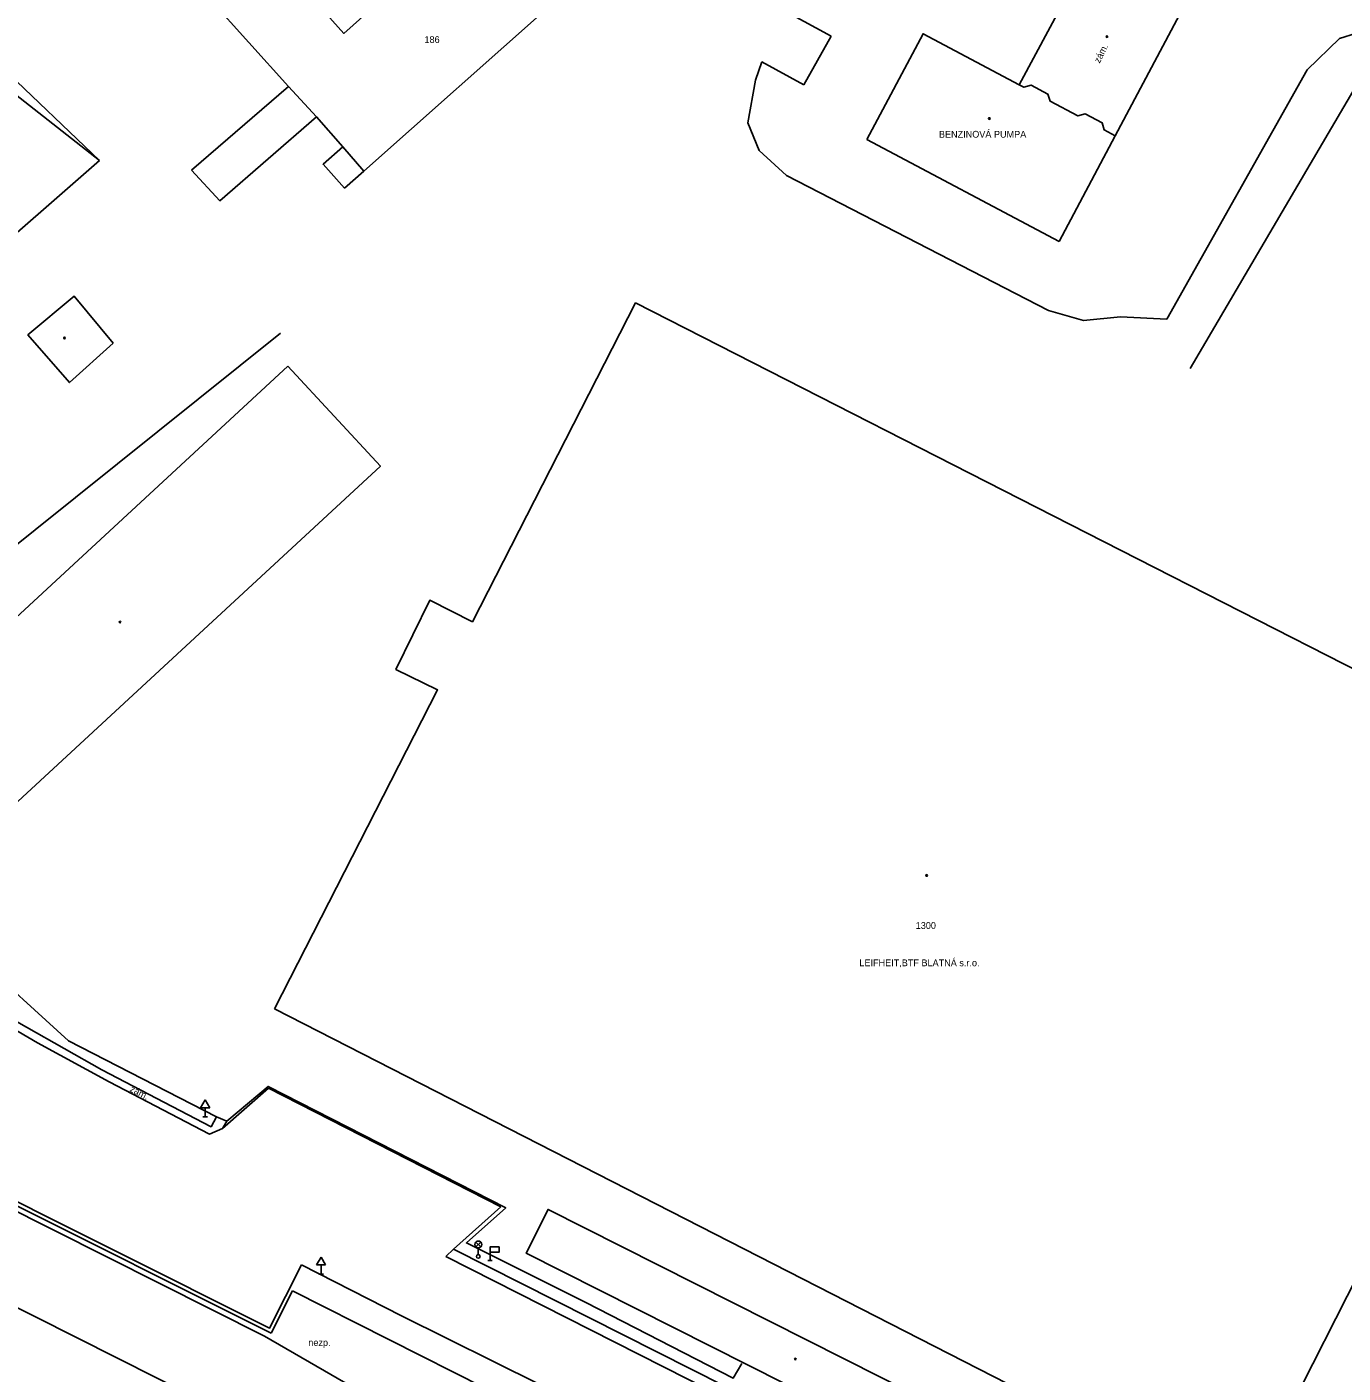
# Model space of a CAD drawing. Extents: x -794191 to -788944, y -1117087 to -1105044.
# Drawn here: x -792889.1 to -792743.8, y -1110562.8 to -1110414.2 of the extents above; entities that cross this region are included whole.
import ezdxf

# ---------------------------------------------------------------- set-up
doc = ezdxf.new("R2010")
doc.units = 0
for name, color, linetype in [('Doplněk polohopisu', 7, 'Continuous'), ('Doplňkové značky', 7, 'Continuous'), ('Hranice - ploty_ zdi', 7, 'Continuous'), ('Komunikace', 7, 'Continuous'), ('Pomocné popisy', 7, 'Continuous'), ('Popisy budov', 7, 'Continuous'), ('Povr_ zn_ inž_ sítí - el_', 7, 'Continuous'), ('Stavební objekty', 7, 'Continuous'), ('Značky druhů budov', 7, 'Continuous'), ('Čísla popisná', 7, 'Continuous')]:
    doc.layers.add(name, color=color, linetype=linetype)

msp = doc.modelspace()

# ---------------------------------------------------------------- linework, layer by layer
at = {"layer": 'Doplněk polohopisu'}
for p, q in [((-792867.49, -1110535.78), (-792866.99, -1110534.95)), ((-792841.96, -1110549.08), (-792778.7, -1110581))]:
    msp.add_line(p, q, dxfattribs=at)
for points in [[(-792896.06, -1110519.73), (-792893.29, -1110522.23), (-792880.79, -1110529.3), (-792868.74, -1110535.58), (-792868.14, -1110534.46)], [(-792858.77, -1110550.83), (-792862.3, -1110557.81), (-792897.19, -1110540.31), (-792894.61, -1110535.58), (-792894.88, -1110535.42)]]:
    msp.add_lwpolyline(points, dxfattribs=at)
at = {"layer": 'Doplňkové značky'}
for p, q in [((-792869.39, -1110532.614), (-792869.89, -1110533.48)), ((-792869.39, -1110532.614), (-792868.89, -1110533.48)), ((-792869.89, -1110533.48), (-792868.89, -1110533.48)), ((-792869.39, -1110534.48), (-792869.39, -1110533.48)), ((-792869.64, -1110534.48), (-792869.14, -1110534.48)), ((-792856.59, -1110549.964), (-792857.09, -1110550.83)), ((-792856.59, -1110549.964), (-792856.09, -1110550.83)), ((-792838.19, -1110550.33), (-792837.69, -1110550.33)), ((-792837.94, -1110549.43), (-792837.94, -1110550.33)), ((-792857.09, -1110550.83), (-792856.09, -1110550.83)), ((-792856.84, -1110551.83), (-792856.34, -1110551.83)), ((-792856.59, -1110551.83), (-792856.59, -1110550.83))]:
    msp.add_line(p, q, dxfattribs=at)
msp.add_lwpolyline([(-792837.94, -1110549.43), (-792836.94, -1110549.43), (-792836.94, -1110548.83), (-792837.94, -1110548.83)], close=True, dxfattribs=at)
at = {"layer": 'Hranice - ploty_ zdi'}
for p, q in [((-792881.05, -1110428.9), (-792928.14, -1110391.99)), ((-792740.98, -1110418.33), (-792760.65, -1110451.85)), ((-792868.14, -1110534.46), (-792866.99, -1110534.95)), ((-792862.12, -1110558.35), (-792897.65, -1110540.57)), ((-792859.73, -1110553.7), (-792862.12, -1110558.35)), ((-792838.47, -1110564.43), (-792859.73, -1110553.7))]:
    msp.add_line(p, q, dxfattribs=at)
for points in [[(-792890.82, -1110397.01), (-792902.66, -1110408.26), (-792881.05, -1110428.9)], [(-792881.05, -1110428.9), (-792908.97, -1110453.31)], [(-792915.29, -1110491.39), (-792861.09, -1110447.98)], [(-792894.91, -1110516.6), (-792884.49, -1110526.09), (-792868.14, -1110534.46)], [(-792866.99, -1110534.95), (-792862.42, -1110531.12), (-792836.21, -1110544.53), (-792840.55, -1110548.39), (-792827.36, -1110554.99)], [(-792827.36, -1110554.99), (-792811.11, -1110563.34), (-792810.15, -1110561.71)]]:
    msp.add_lwpolyline(points, dxfattribs=at)
at = {"layer": 'Komunikace'}
for p, q in [((-792800.29, -1110415.19), (-792804.97, -1110412.63)), ((-792803.3, -1110420.55), (-792800.29, -1110415.19)), ((-792742.29, -1110414.86), (-792744.17, -1110415.42)), ((-792744.17, -1110415.42), (-792747.74, -1110418.9)), ((-792808.63, -1110420.03), (-792807.92, -1110418.02)), ((-792807.92, -1110418.02), (-792803.3, -1110420.55)), ((-792747.74, -1110418.9), (-792763.23, -1110446.43)), ((-792809.49, -1110424.75), (-792808.63, -1110420.03)), ((-792808.24, -1110427.79), (-792809.49, -1110424.75)), ((-792805.22, -1110430.54), (-792808.24, -1110427.79)), ((-792776.3, -1110445.47), (-792805.22, -1110430.54)), ((-792772.42, -1110446.55), (-792776.3, -1110445.47)), ((-792768.36, -1110446.17), (-792772.42, -1110446.55)), ((-792763.23, -1110446.43), (-792768.36, -1110446.17)), ((-792862.4, -1110531.33), (-792836.76, -1110544.43)), ((-792836.76, -1110544.43), (-792841.96, -1110549.08)), ((-792842.84, -1110549.9), (-792841.96, -1110549.08)), ((-792779.25, -1110582.06), (-792842.84, -1110549.9)), ((-792847.7, -1110556.43), (-792858.77, -1110550.83)), ((-792832.44, -1110564.01), (-792847.7, -1110556.43))]:
    msp.add_line(p, q, dxfattribs=at)
for points in [[(-792923.11, -1110516.82), (-792923.29, -1110518.32), (-792922.66, -1110519.83), (-792897.75, -1110541.15), (-792862.84, -1110558.69), (-792848.18, -1110567.16)], [(-792867.49, -1110535.78), (-792868.92, -1110536.39), (-792880, -1110530.63), (-792887.91, -1110526.29), (-792893.89, -1110522.82), (-792895.07, -1110521.69), (-792895.82, -1110520.55), (-792896.06, -1110519.73)], [(-792867.49, -1110535.78), (-792862.4, -1110531.33)]]:
    msp.add_lwpolyline(points, dxfattribs=at)
at = {"layer": 'Povr_ zn_ inž_ sítí - el_'}
for p, q in [((-792839.504, -1110548.828), (-792838.976, -1110548.3)), ((-792838.968, -1110548.825), (-792839.496, -1110548.296)), ((-792839.24, -1110548.94), (-792839.24, -1110549.69))]:
    msp.add_line(p, q, dxfattribs=at)
for centre, radius in [((-792839.24, -1110548.565), 0.375), ((-792839.24, -1110549.89), 0.2)]:
    msp.add_circle(centre, radius, dxfattribs=at)
at = {"layer": 'Stavební objekty'}
msp.add_line((-792796.33, -1110426.57), (-792775.11, -1110437.84), dxfattribs=at)
for points in [[(-792860.2, -1110420.73), (-792868.96, -1110410.99), (-792862.55, -1110405.4), (-792854.09, -1110414.87), (-792842.72, -1110404.7), (-792845.08, -1110402.06), (-792835.61, -1110393.59)], [(-792835.61, -1110393.59), (-792824.61, -1110405.88), (-792828.43, -1110409.26), (-792827.36, -1110410.46), (-792830.09, -1110412.89), (-792831.17, -1110411.67), (-792851.88, -1110430.07), (-792854.01, -1110431.96)], [(-792768.93, -1110426.16), (-792760.58, -1110410.44), (-792771.09, -1110404.83), (-792779.54, -1110420.53)], [(-792775.11, -1110437.84), (-792768.93, -1110426.16), (-792770.13, -1110425.53), (-792770.37, -1110424.73), (-792772.25, -1110423.75), (-792773.04, -1110423.98), (-792776.1, -1110422.36), (-792776.35, -1110421.57), (-792778.22, -1110420.57), (-792779.01, -1110420.81), (-792779.54, -1110420.53), (-792790.14, -1110414.9), (-792796.33, -1110426.57)], [(-792870.91, -1110429.97), (-792860.2, -1110420.73), (-792857.1, -1110424.07)], [(-792854.21, -1110427.39), (-792857.1, -1110424.07), (-792867.78, -1110433.35), (-792870.91, -1110429.97)], [(-792854.01, -1110431.96), (-792856.37, -1110429.31), (-792854.21, -1110427.39), (-792851.88, -1110430.07)], [(-792861.74, -1110522.54), (-792843.73, -1110487.35), (-792848.33, -1110485.09), (-792844.59, -1110477.44), (-792839.88, -1110479.83), (-792821.87, -1110444.63), (-792768.36, -1110471.92), (-792715.21, -1110499), (-792721.79, -1110511.93), (-792726.81, -1110521.82), (-792743.32, -1110554.29), (-792748.36, -1110564.21), (-792750.89, -1110569.2), (-792751.33, -1110570.05), (-792754.94, -1110577.15), (-792808.28, -1110549.91)], [(-792808.28, -1110549.91), (-792861.74, -1110522.54)], [(-792852.37, -1110574.57), (-792932.83, -1110534.03), (-792945.75, -1110559.71), (-792949.38, -1110566.97)]]:
    msp.add_lwpolyline(points, dxfattribs=at)
for points in [[(-792879.53, -1110449.06), (-792883.85, -1110443.87), (-792888.95, -1110448.16), (-792884.35, -1110453.42)], [(-792860.25, -1110451.6), (-792850.05, -1110462.63), (-792900.83, -1110509.55), (-792909.22, -1110500.46), (-792911.02, -1110498.51)], [(-792774.4, -1110573.53), (-792776.83, -1110578.34), (-792833.96, -1110549.51), (-792831.53, -1110544.69)]]:
    msp.add_lwpolyline(points, close=True, dxfattribs=at)
at = {"layer": 'Značky druhů budov'}
for centre in [(-792769.83, -1110415.22), (-792782.83, -1110424.27), (-792884.92, -1110448.5), (-792878.8, -1110479.86), (-792789.74, -1110507.83), (-792804.23, -1110561.22)]:
    msp.add_circle(centre, 0.0875, dxfattribs=at)

# ---------------------------------------------------------------- texts
at = {"layer": 'Pomocné popisy'}
for rotation, p in [(63.31896, (-792770.65, -1110418.21)), (332.96446, (-792877.785, -1110531.643))]:
    msp.add_text('zám.', height=0.75, rotation=rotation, dxfattribs=at).set_placement(p)
msp.add_text('nezp.', height=0.75, dxfattribs=at).set_placement((-792858, -1110559.77))
at = {"layer": 'Popisy budov'}
for s, p in [('BENZINOVÁ PUMPA', (-792788.39, -1110426.38)), ('LEIFHEIT,BTF BLATNÁ s.r.o.', (-792797.17, -1110517.85))]:
    msp.add_text(s, height=0.75, dxfattribs=at).set_placement(p)
at = {"layer": 'Čísla popisná'}
for s, p in [('186', (-792845.18, -1110415.93)), ('1300', (-792790.95, -1110513.73))]:
    msp.add_text(s, height=0.75, dxfattribs=at).set_placement(p)

doc.saveas('drawing.dxf')
